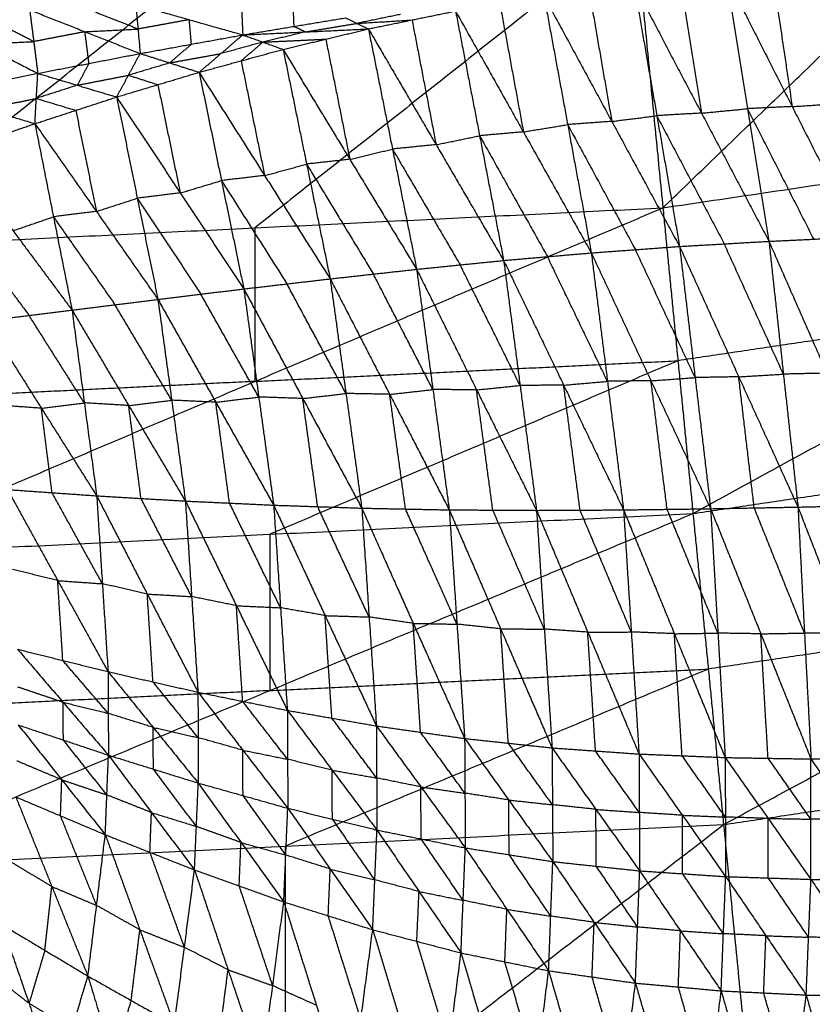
# Model space of a CAD drawing. Header units: millimetres. Extents: x -106 to 110, y -96 to 120.
# Tile 453 of 656: x 4 to 12, y -83 to -73. Entities that reach past the tile are written whole.
import ezdxf

# ---------------------------------------------------------------- set-up
doc = ezdxf.new("R2010")
doc.units = ezdxf.units.MM
doc.header["$MEASUREMENT"] = 0
doc.layers.add('Default', color=7, linetype='Continuous', true_color=0x000000)

msp = doc.modelspace()

# ---------------------------------------------------------------- linework, layer by layer
at = {"layer": 'Default'}
for points in [[(10.333, -74.485, 6.953), (13.974, -70.973, 6.271), (17.616, -67.46, 5.589)], [(1.819, -74.903, 6.953), (5.787, -71.765, 6.271), (9.756, -68.626, 5.589)], [(9.756, -68.626, 5.589), (10.044, -71.556, 6.271), (10.333, -74.485, 6.953)], [(10.044, -71.556, 6.271), (8.06, -73.125, 6.612), (6.076, -74.694, 6.953)], [(10.992, -72.069, 3.404), (11.215, -73.451, 2.829), (11.439, -74.834, 2.253)], [(10.992, -72.069, 3.404), (11.682, -73.429, 2.828), (12.372, -74.79, 2.251)], [(11.475, -72.036, 3.41), (11.579, -72.733, 3.119), (11.682, -73.429, 2.828)], [(10.032, -72.159, 3.402), (10.27, -73.524, 2.836), (10.507, -74.888, 2.271)], [(10.032, -72.159, 3.402), (10.736, -73.497, 2.828), (11.439, -74.834, 2.253)], [(10.512, -72.114, 3.403), (10.624, -72.805, 3.115), (10.736, -73.497, 2.828)], [(5.934, -72.303, 2.689), (5.942, -72.492, 2.865), (5.95, -72.681, 3.042)], [(9.093, -72.279, 3.411), (9.34, -73.617, 2.859), (9.586, -74.955, 2.307)], [(9.093, -72.279, 3.411), (9.8, -73.583, 2.841), (10.507, -74.888, 2.271)], [(9.563, -72.219, 3.406), (9.681, -72.901, 3.124), (9.8, -73.583, 2.841)], [(4.857, -72.62, 2.722), (4.569, -72.506, 2.553), (4.281, -72.392, 2.385)], [(4.834, -72.364, 2.49), (4.857, -72.62, 2.722), (4.88, -72.875, 2.955)], [(4.834, -72.364, 2.49), (5.392, -72.522, 2.766), (5.95, -72.681, 3.042)], [(6.486, -72.592, 3.083), (6.482, -72.497, 2.995), (6.478, -72.403, 2.907)], [(8.632, -72.355, 3.422), (8.755, -73.024, 3.146), (8.878, -73.693, 2.87)], [(2.619, -72.47, 2.068), (3.216, -72.776, 2.467), (3.812, -73.082, 2.865)], [(3.77, -72.751, 2.573), (3.472, -72.598, 2.373), (3.173, -72.445, 2.174)], [(3.727, -72.42, 2.28), (3.77, -72.751, 2.573), (3.812, -73.082, 2.865)], [(3.727, -72.42, 2.28), (4.304, -72.648, 2.617), (4.88, -72.875, 2.955)], [(5.95, -72.681, 3.042), (6.486, -72.592, 3.083), (7.022, -72.503, 3.124)], [(7.022, -72.503, 3.124), (7.141, -72.561, 3.296), (7.261, -72.618, 3.467)], [(7.596, -72.467, 3.279), (7.369, -72.514, 3.287), (7.141, -72.561, 3.296)], [(7.261, -72.618, 3.467), (7.716, -72.525, 3.45), (8.17, -72.432, 3.433)], [(8.17, -72.432, 3.433), (8.421, -73.733, 2.899), (8.672, -75.034, 2.364)], [(8.17, -72.432, 3.433), (8.878, -73.693, 2.87), (9.586, -74.955, 2.307)], [(4.304, -72.648, 2.617), (4.581, -72.634, 2.67), (4.857, -72.62, 2.722)], [(5.392, -72.522, 2.766), (5.125, -72.571, 2.744), (4.857, -72.62, 2.722)], [(5.415, -72.778, 2.998), (5.404, -72.65, 2.882), (5.392, -72.522, 2.766)], [(5.95, -72.681, 3.042), (6.606, -72.65, 3.255), (7.261, -72.618, 3.467)], [(6.371, -72.832, 3.513), (6.816, -72.725, 3.49), (7.261, -72.618, 3.467)], [(6.486, -72.592, 3.083), (6.546, -72.621, 3.169), (6.606, -72.65, 3.255)], [(6.606, -72.65, 3.255), (6.874, -72.605, 3.275), (7.141, -72.561, 3.296)], [(7.141, -72.561, 3.296), (7.429, -72.543, 3.373), (7.716, -72.525, 3.45)], [(7.261, -72.618, 3.467), (7.512, -73.872, 2.955), (7.764, -75.126, 2.443)], [(7.261, -72.618, 3.467), (7.967, -73.826, 2.916), (8.672, -75.034, 2.364)], [(7.716, -72.525, 3.45), (7.841, -73.176, 3.183), (7.967, -73.826, 2.916)], [(4.304, -72.648, 2.617), (4.037, -72.699, 2.595), (3.77, -72.751, 2.573)], [(4.346, -72.979, 2.91), (4.325, -72.813, 2.764), (4.304, -72.648, 2.617)], [(4.88, -72.875, 2.955), (5.415, -72.778, 2.998), (5.95, -72.681, 3.042)], [(5.495, -73.071, 3.569), (5.723, -72.876, 3.305), (5.95, -72.681, 3.042)], [(5.95, -72.681, 3.042), (6.161, -72.756, 3.278), (6.371, -72.832, 3.513)], [(6.606, -72.65, 3.255), (6.383, -72.703, 3.266), (6.161, -72.756, 3.278)], [(6.161, -72.756, 3.278), (6.488, -72.741, 3.384), (6.816, -72.725, 3.49)], [(6.816, -72.725, 3.49), (6.942, -73.352, 3.234), (7.067, -73.979, 2.978)], [(3.216, -72.776, 2.467), (3.493, -72.763, 2.52), (3.77, -72.751, 2.573)], [(5.415, -72.778, 2.998), (5.302, -72.876, 3.13), (5.188, -72.973, 3.262)], [(6.161, -72.756, 3.278), (5.942, -72.816, 3.292), (5.723, -72.876, 3.305)], [(5.933, -72.951, 3.541), (6.047, -72.854, 3.409), (6.161, -72.756, 3.278)], [(3.812, -73.082, 2.865), (4.346, -72.979, 2.91), (4.88, -72.875, 2.955)], [(4.635, -73.329, 3.634), (4.758, -73.102, 3.294), (4.88, -72.875, 2.955)], [(4.88, -72.875, 2.955), (5.188, -72.973, 3.262), (5.495, -73.071, 3.569)], [(5.188, -72.973, 3.262), (5.455, -72.924, 3.284), (5.723, -72.876, 3.305)], [(5.495, -73.071, 3.569), (5.933, -72.951, 3.541), (6.371, -72.832, 3.513)], [(6.371, -72.832, 3.513), (6.616, -74.029, 3.027), (6.862, -75.226, 2.542)], [(6.371, -72.832, 3.513), (7.067, -73.979, 2.978), (7.764, -75.126, 2.443)], [(4.346, -72.979, 2.91), (4.285, -73.092, 3.08), (4.224, -73.206, 3.25)], [(5.188, -72.973, 3.262), (4.973, -73.038, 3.278), (4.758, -73.102, 3.294)], [(5.933, -72.951, 3.541), (6.056, -73.55, 3.298), (6.178, -74.148, 3.055)], [(2.748, -73.295, 2.779), (3.28, -73.188, 2.822), (3.812, -73.082, 2.865)], [(3.782, -73.607, 3.707), (3.797, -73.344, 3.286), (3.812, -73.082, 2.865)], [(3.812, -73.082, 2.865), (4.224, -73.206, 3.25), (4.635, -73.329, 3.634)], [(4.224, -73.206, 3.25), (4.491, -73.154, 3.272), (4.758, -73.102, 3.294)], [(4.635, -73.329, 3.634), (5.065, -73.2, 3.601), (5.495, -73.071, 3.569)], [(4.758, -73.102, 3.294), (4.911, -73.151, 3.448), (5.065, -73.2, 3.601)], [(5.495, -73.071, 3.569), (5.728, -74.201, 3.113), (5.961, -75.331, 2.658)], [(5.495, -73.071, 3.569), (6.178, -74.148, 3.055), (6.862, -75.226, 2.542)], [(4.224, -73.206, 3.25), (4.01, -73.275, 3.268), (3.797, -73.344, 3.286)], [(5.065, -73.2, 3.601), (5.181, -73.765, 3.373), (5.298, -74.33, 3.146)], [(10.333, -74.485, 6.953), (14.549, -73.859, 6.953), (18.764, -73.234, 6.953)], [(10.647, -77.674, 7.944), (14.706, -75.454, 7.449), (18.764, -73.234, 6.953)], [(2.748, -73.295, 2.779), (3.265, -73.451, 3.243), (3.782, -73.607, 3.707)], [(3.782, -73.607, 3.707), (4.208, -73.468, 3.67), (4.635, -73.329, 3.634)], [(4.635, -73.329, 3.634), (4.85, -74.385, 3.211), (5.065, -75.44, 2.788)], [(4.635, -73.329, 3.634), (5.298, -74.33, 3.146), (5.961, -75.331, 2.658)], [(3.265, -73.451, 3.243), (3.531, -73.398, 3.265), (3.797, -73.344, 3.286)], [(3.797, -73.344, 3.286), (4.003, -73.406, 3.478), (4.208, -73.468, 3.67)], [(11.682, -73.429, 2.828), (11.449, -73.44, 2.828), (11.215, -73.451, 2.829)], [(11.682, -73.429, 2.828), (11.924, -73.413, 2.831), (12.165, -73.396, 2.834)], [(4.208, -73.468, 3.67), (4.316, -73.996, 3.459), (4.424, -74.523, 3.248)], [(9.8, -73.583, 2.841), (10.035, -73.554, 2.839), (10.27, -73.524, 2.836)], [(10.736, -73.497, 2.828), (10.503, -73.51, 2.832), (10.27, -73.524, 2.836)], [(10.27, -73.524, 2.836), (10.621, -74.192, 2.549), (10.973, -74.861, 2.262)], [(10.736, -73.497, 2.828), (10.975, -73.474, 2.828), (11.215, -73.451, 2.829)], [(11.215, -73.451, 2.829), (11.56, -74.132, 2.541), (11.906, -74.812, 2.252)], [(2.938, -73.896, 3.788), (3.36, -73.752, 3.748), (3.782, -73.607, 3.707)], [(3.782, -73.607, 3.707), (3.975, -74.579, 3.318), (4.169, -75.551, 2.929)], [(3.782, -73.607, 3.707), (4.424, -74.523, 3.248), (5.065, -75.44, 2.788)], [(8.878, -73.693, 2.87), (9.109, -73.655, 2.865), (9.34, -73.617, 2.859)], [(9.8, -73.583, 2.841), (9.57, -73.6, 2.85), (9.34, -73.617, 2.859)], [(9.34, -73.617, 2.859), (9.693, -74.269, 2.574), (10.046, -74.921, 2.289)], [(7.967, -73.826, 2.916), (8.194, -73.78, 2.907), (8.421, -73.733, 2.899)], [(8.878, -73.693, 2.87), (8.65, -73.713, 2.884), (8.421, -73.733, 2.899)], [(8.421, -73.733, 2.899), (8.775, -74.364, 2.617), (9.129, -74.994, 2.336)], [(7.967, -73.826, 2.916), (7.739, -73.849, 2.936), (7.512, -73.872, 2.955)], [(2.938, -73.896, 3.788), (3.554, -74.724, 3.359), (4.169, -75.551, 2.929)], [(7.067, -73.979, 2.978), (7.29, -73.926, 2.967), (7.512, -73.872, 2.955)], [(7.512, -73.872, 2.955), (7.865, -74.476, 2.679), (8.218, -75.08, 2.404)], [(6.178, -74.148, 3.055), (6.397, -74.089, 3.041), (6.616, -74.029, 3.027)], [(7.067, -73.979, 2.978), (6.842, -74.004, 3.003), (6.616, -74.029, 3.027)], [(6.616, -74.029, 3.027), (6.965, -74.602, 2.76), (7.313, -75.176, 2.492)], [(6.178, -74.148, 3.055), (5.953, -74.174, 3.084), (5.728, -74.201, 3.113)], [(5.298, -74.33, 3.146), (5.513, -74.265, 3.129), (5.728, -74.201, 3.113)], [(5.728, -74.201, 3.113), (6.07, -74.739, 2.856), (6.411, -75.278, 2.6)], [(5.298, -74.33, 3.146), (5.074, -74.357, 3.178), (4.85, -74.385, 3.211)], [(4.424, -74.523, 3.248), (4.637, -74.454, 3.229), (4.85, -74.385, 3.211)], [(4.85, -74.385, 3.211), (5.182, -74.885, 2.967), (5.513, -75.385, 2.723)], [(1.819, -78.108, 7.944), (6.076, -76.296, 7.449), (10.333, -74.485, 6.953)], [(1.819, -74.903, 6.953), (6.076, -74.694, 6.953), (10.333, -74.485, 6.953)], [(4.424, -74.523, 3.248), (4.199, -74.551, 3.283), (3.975, -74.579, 3.318)], [(10.333, -74.485, 6.953), (10.49, -76.08, 7.449), (10.647, -77.674, 7.944)], [(3.554, -74.724, 3.359), (3.764, -74.651, 3.338), (3.975, -74.579, 3.318)], [(3.975, -74.579, 3.318), (4.296, -75.037, 3.088), (4.617, -75.496, 2.858)], [(3.106, -74.78, 3.433), (3.413, -75.193, 3.218), (3.721, -75.607, 3.003)], [(6.076, -74.694, 6.953), (6.076, -75.495, 7.201), (6.076, -76.296, 7.449)], [(10.507, -74.888, 2.271), (10.973, -74.861, 2.262), (11.439, -74.834, 2.253)], [(11.59, -76.22, 2.166), (11.282, -75.541, 2.214), (10.973, -74.861, 2.262)], [(11.439, -74.834, 2.253), (11.906, -74.812, 2.252), (12.372, -74.79, 2.251)], [(11.439, -74.834, 2.253), (11.59, -76.22, 2.166), (11.742, -77.607, 2.079)], [(11.439, -74.834, 2.253), (12.044, -76.21, 2.166), (12.648, -77.586, 2.078)], [(8.672, -75.034, 2.364), (9.129, -74.994, 2.336), (9.586, -74.955, 2.307)], [(9.586, -74.955, 2.307), (10.046, -74.921, 2.289), (10.507, -74.888, 2.271)], [(9.586, -74.955, 2.307), (9.755, -76.295, 2.22), (9.923, -77.636, 2.132)], [(9.586, -74.955, 2.307), (10.209, -76.289, 2.202), (10.831, -77.624, 2.096)], [(10.669, -76.256, 2.184), (10.358, -75.589, 2.236), (10.046, -74.921, 2.289)], [(10.507, -74.888, 2.271), (10.669, -76.256, 2.184), (10.831, -77.624, 2.096)], [(10.507, -74.888, 2.271), (11.124, -76.248, 2.175), (11.742, -77.607, 2.079)], [(7.764, -75.126, 2.443), (8.218, -75.08, 2.404), (8.672, -75.034, 2.364)], [(8.843, -76.338, 2.278), (8.531, -75.709, 2.341), (8.218, -75.08, 2.404)], [(8.672, -75.034, 2.364), (8.843, -76.338, 2.278), (9.015, -77.641, 2.192)], [(8.672, -75.034, 2.364), (9.298, -76.335, 2.248), (9.923, -77.636, 2.132)], [(9.755, -76.295, 2.22), (9.442, -75.645, 2.278), (9.129, -74.994, 2.336)], [(6.862, -75.226, 2.542), (7.313, -75.176, 2.492), (7.764, -75.126, 2.443)], [(7.934, -76.381, 2.359), (7.623, -75.778, 2.425), (7.313, -75.176, 2.492)], [(7.764, -75.126, 2.443), (7.934, -76.381, 2.359), (8.104, -77.636, 2.274)], [(7.764, -75.126, 2.443), (8.389, -76.384, 2.317), (9.015, -77.641, 2.192)], [(5.961, -75.331, 2.658), (6.411, -75.278, 2.6), (6.862, -75.226, 2.542)], [(7.027, -76.422, 2.46), (6.719, -75.85, 2.53), (6.411, -75.278, 2.6)], [(6.862, -75.226, 2.542), (7.027, -76.422, 2.46), (7.192, -77.618, 2.378)], [(6.862, -75.226, 2.542), (7.483, -76.431, 2.408), (8.104, -77.636, 2.274)], [(5.065, -75.44, 2.788), (5.513, -75.385, 2.723), (5.961, -75.331, 2.658)], [(6.117, -76.459, 2.58), (5.815, -75.922, 2.651), (5.513, -75.385, 2.723)], [(5.961, -75.331, 2.658), (6.117, -76.459, 2.58), (6.273, -77.587, 2.502)], [(5.961, -75.331, 2.658), (6.576, -76.474, 2.518), (7.192, -77.618, 2.378)], [(4.169, -75.551, 2.929), (4.617, -75.496, 2.858), (5.065, -75.44, 2.788)], [(5.209, -76.492, 2.714), (4.913, -75.994, 2.786), (4.617, -75.496, 2.858)], [(5.065, -75.44, 2.788), (5.209, -76.492, 2.714), (5.352, -77.544, 2.64)], [(5.065, -75.44, 2.788), (5.669, -76.513, 2.645), (6.273, -77.587, 2.502)], [(14.706, -75.454, 7.449), (12.598, -75.767, 7.449), (10.49, -76.08, 7.449)], [(3.273, -75.663, 3.078), (3.721, -75.607, 3.003), (4.169, -75.551, 2.929)], [(4.169, -75.551, 2.929), (4.298, -76.52, 2.859), (4.426, -77.489, 2.79)], [(4.169, -75.551, 2.929), (4.76, -76.548, 2.785), (5.352, -77.544, 2.64)], [(3.273, -75.663, 3.078), (3.85, -76.576, 2.934), (4.426, -77.489, 2.79)], [(4.298, -76.52, 2.859), (4.009, -76.064, 2.931), (3.721, -75.607, 3.003)], [(6.076, -76.296, 7.449), (8.283, -76.188, 7.449), (10.49, -76.08, 7.449)], [(10.49, -76.08, 7.449), (8.361, -76.985, 7.697), (6.233, -77.891, 7.944)], [(12.044, -76.21, 2.166), (11.817, -76.215, 2.166), (11.59, -76.22, 2.166)], [(6.076, -76.296, 7.449), (3.948, -76.401, 7.449), (1.819, -76.506, 7.449)], [(9.298, -76.335, 2.248), (9.526, -76.315, 2.234), (9.755, -76.295, 2.22)], [(10.209, -76.289, 2.202), (9.982, -76.292, 2.211), (9.755, -76.295, 2.22)], [(10.209, -76.289, 2.202), (10.439, -76.273, 2.193), (10.669, -76.256, 2.184)], [(10.377, -77.63, 2.114), (10.293, -76.96, 2.158), (10.209, -76.289, 2.202)], [(11.124, -76.248, 2.175), (10.897, -76.252, 2.179), (10.669, -76.256, 2.184)], [(11.124, -76.248, 2.175), (11.357, -76.234, 2.171), (11.59, -76.22, 2.166)], [(11.286, -77.615, 2.087), (11.205, -76.932, 2.131), (11.124, -76.248, 2.175)], [(6.576, -76.474, 2.518), (6.802, -76.448, 2.489), (7.027, -76.422, 2.46)], [(7.483, -76.431, 2.408), (7.255, -76.426, 2.434), (7.027, -76.422, 2.46)], [(7.483, -76.431, 2.408), (7.709, -76.406, 2.383), (7.934, -76.381, 2.359)], [(8.389, -76.384, 2.317), (8.162, -76.382, 2.338), (7.934, -76.381, 2.359)], [(8.389, -76.384, 2.317), (8.616, -76.361, 2.298), (8.843, -76.338, 2.278)], [(8.559, -77.638, 2.233), (8.474, -77.011, 2.275), (8.389, -76.384, 2.317)], [(9.298, -76.335, 2.248), (9.07, -76.337, 2.263), (8.843, -76.338, 2.278)], [(9.469, -77.639, 2.162), (9.383, -76.987, 2.205), (9.298, -76.335, 2.248)], [(10.647, -77.674, 7.944), (15.018, -77.026, 7.944), (19.39, -76.378, 7.944)], [(10.966, -80.919, 9.117), (15.178, -78.648, 8.53), (19.39, -76.378, 7.944)], [(3.85, -76.576, 2.934), (4.074, -76.548, 2.897), (4.298, -76.52, 2.859)], [(4.76, -76.548, 2.785), (4.529, -76.534, 2.822), (4.298, -76.52, 2.859)], [(4.76, -76.548, 2.785), (4.985, -76.52, 2.749), (5.209, -76.492, 2.714)], [(5.669, -76.513, 2.645), (5.439, -76.503, 2.679), (5.209, -76.492, 2.714)], [(5.669, -76.513, 2.645), (5.893, -76.486, 2.612), (6.117, -76.459, 2.58)], [(5.812, -77.565, 2.571), (5.741, -77.039, 2.608), (5.669, -76.513, 2.645)], [(6.576, -76.474, 2.518), (6.347, -76.467, 2.549), (6.117, -76.459, 2.58)], [(6.732, -77.602, 2.44), (6.654, -77.038, 2.479), (6.576, -76.474, 2.518)], [(7.648, -77.627, 2.326), (7.566, -77.029, 2.367), (7.483, -76.431, 2.408)], [(3.85, -76.576, 2.934), (3.617, -76.56, 2.973), (3.384, -76.543, 3.012)], [(3.961, -77.457, 2.868), (3.905, -77.016, 2.901), (3.85, -76.576, 2.934)], [(4.889, -77.517, 2.715), (4.825, -77.032, 2.75), (4.76, -76.548, 2.785)], [(3.496, -77.424, 2.946), (3.961, -77.457, 2.868), (4.426, -77.489, 2.79)], [(3.496, -77.424, 2.946), (4.02, -78.374, 3.085), (4.545, -79.324, 3.224)], [(4.486, -78.407, 3.007), (4.223, -77.932, 2.938), (3.961, -77.457, 2.868)], [(4.426, -77.489, 2.79), (4.486, -78.407, 3.007), (4.545, -79.324, 3.224)], [(4.426, -77.489, 2.79), (4.889, -77.517, 2.715), (5.352, -77.544, 2.64)], [(4.426, -77.489, 2.79), (4.954, -78.514, 2.953), (5.483, -79.538, 3.116)], [(5.417, -78.541, 2.878), (5.153, -78.029, 2.797), (4.889, -77.517, 2.715)], [(5.352, -77.544, 2.64), (5.417, -78.541, 2.878), (5.483, -79.538, 3.116)], [(5.352, -77.544, 2.64), (5.812, -77.565, 2.571), (6.273, -77.587, 2.502)], [(5.352, -77.544, 2.64), (5.884, -78.636, 2.829), (6.416, -79.728, 3.017)], [(6.344, -78.657, 2.76), (6.078, -78.111, 2.665), (5.812, -77.565, 2.571)], [(6.273, -77.587, 2.502), (6.344, -78.657, 2.76), (6.416, -79.728, 3.017)], [(6.273, -77.587, 2.502), (6.732, -77.602, 2.44), (7.192, -77.618, 2.378)], [(6.273, -77.587, 2.502), (6.809, -78.739, 2.716), (7.345, -79.89, 2.93)], [(7.268, -78.754, 2.654), (7, -78.178, 2.547), (6.732, -77.602, 2.44)], [(7.192, -77.618, 2.378), (7.268, -78.754, 2.654), (7.345, -79.89, 2.93)], [(7.192, -77.618, 2.378), (7.648, -77.627, 2.326), (8.104, -77.636, 2.274)], [(7.192, -77.618, 2.378), (7.728, -78.82, 2.618), (8.265, -80.021, 2.858)], [(8.185, -78.829, 2.566), (7.916, -78.228, 2.446), (7.648, -77.627, 2.326)], [(8.104, -77.636, 2.274), (8.185, -78.829, 2.566), (8.265, -80.021, 2.858)], [(8.104, -77.636, 2.274), (8.559, -77.638, 2.233), (9.015, -77.641, 2.192)], [(8.104, -77.636, 2.274), (8.641, -78.877, 2.538), (9.177, -80.119, 2.802)], [(9.096, -78.88, 2.497), (8.828, -78.259, 2.365), (8.559, -77.638, 2.233)], [(9.015, -77.641, 2.192), (9.469, -77.639, 2.162), (9.923, -77.636, 2.132)], [(9.015, -77.641, 2.192), (9.096, -78.88, 2.497), (9.177, -80.119, 2.802)], [(9.015, -77.641, 2.192), (9.549, -78.912, 2.478), (10.084, -80.183, 2.765)], [(10.003, -78.91, 2.449), (9.736, -78.274, 2.305), (9.469, -77.639, 2.162)], [(9.923, -77.636, 2.132), (10.377, -77.63, 2.114), (10.831, -77.624, 2.096)], [(9.923, -77.636, 2.132), (10.003, -78.91, 2.449), (10.084, -80.183, 2.765)], [(9.923, -77.636, 2.132), (10.453, -78.928, 2.439), (10.983, -80.22, 2.745)], [(10.907, -78.922, 2.421), (10.642, -78.276, 2.267), (10.377, -77.63, 2.114)], [(10.831, -77.624, 2.096), (11.286, -77.615, 2.087), (11.742, -77.607, 2.079)], [(10.831, -77.624, 2.096), (10.907, -78.922, 2.421), (10.983, -80.22, 2.745)], [(10.831, -77.624, 2.096), (11.355, -78.929, 2.418), (11.878, -80.235, 2.741)], [(11.81, -78.921, 2.41), (11.548, -78.268, 2.249), (11.286, -77.615, 2.087)], [(11.742, -77.607, 2.079), (12.195, -77.597, 2.078), (12.648, -77.586, 2.078)], [(11.742, -77.607, 2.079), (11.81, -78.921, 2.41), (11.878, -80.235, 2.741)], [(11.742, -77.607, 2.079), (12.253, -78.92, 2.414), (12.765, -80.234, 2.749)], [(1.819, -81.368, 9.117), (6.233, -79.521, 8.53), (10.647, -77.674, 7.944)], [(1.819, -78.108, 7.944), (6.233, -77.891, 7.944), (10.647, -77.674, 7.944)], [(10.647, -77.674, 7.944), (10.807, -79.297, 8.53), (10.966, -80.919, 9.117)], [(6.233, -77.891, 7.944), (6.233, -78.706, 8.237), (6.233, -79.521, 8.53)], [(4.02, -78.374, 3.085), (3.785, -78.316, 3.114), (3.549, -78.257, 3.142)], [(4.073, -79.207, 3.281), (4.047, -78.79, 3.183), (4.02, -78.374, 3.085)], [(4.02, -78.374, 3.085), (4.253, -78.39, 3.046), (4.486, -78.407, 3.007)], [(4.954, -78.514, 2.953), (4.72, -78.46, 2.98), (4.486, -78.407, 3.007)], [(5.014, -79.431, 3.17), (4.984, -78.972, 3.062), (4.954, -78.514, 2.953)], [(4.954, -78.514, 2.953), (5.186, -78.527, 2.916), (5.417, -78.541, 2.878)], [(5.884, -78.636, 2.829), (5.651, -78.588, 2.854), (5.417, -78.541, 2.878)], [(5.949, -79.633, 3.067), (5.917, -79.134, 2.948), (5.884, -78.636, 2.829)], [(5.884, -78.636, 2.829), (6.114, -78.647, 2.794), (6.344, -78.657, 2.76)], [(6.809, -78.739, 2.716), (6.576, -78.698, 2.738), (6.344, -78.657, 2.76)], [(15.178, -78.648, 8.53), (12.992, -78.973, 8.53), (10.807, -79.297, 8.53)], [(6.88, -79.809, 2.974), (6.845, -79.274, 2.845), (6.809, -78.739, 2.716)], [(6.809, -78.739, 2.716), (7.039, -78.746, 2.685), (7.268, -78.754, 2.654)], [(7.728, -78.82, 2.618), (7.498, -78.787, 2.636), (7.268, -78.754, 2.654)], [(7.805, -79.956, 2.894), (7.767, -79.388, 2.756), (7.728, -78.82, 2.618)], [(7.728, -78.82, 2.618), (7.956, -78.824, 2.592), (8.185, -78.829, 2.566)], [(8.641, -78.877, 2.538), (8.413, -78.853, 2.552), (8.185, -78.829, 2.566)], [(8.721, -80.07, 2.83), (8.681, -79.474, 2.684), (8.641, -78.877, 2.538)], [(8.641, -78.877, 2.538), (8.868, -78.879, 2.518), (9.096, -78.88, 2.497)], [(9.549, -78.912, 2.478), (9.322, -78.896, 2.488), (9.096, -78.88, 2.497)], [(9.549, -78.912, 2.478), (9.776, -78.911, 2.463), (10.003, -78.91, 2.449)], [(9.63, -80.151, 2.784), (9.59, -79.532, 2.631), (9.549, -78.912, 2.478)], [(10.453, -78.928, 2.439), (10.228, -78.919, 2.444), (10.003, -78.91, 2.449)], [(10.453, -78.928, 2.439), (10.68, -78.925, 2.43), (10.907, -78.922, 2.421)], [(10.533, -80.201, 2.755), (10.493, -79.565, 2.597), (10.453, -78.928, 2.439)], [(11.355, -78.929, 2.418), (11.131, -78.926, 2.419), (10.907, -78.922, 2.421)], [(11.355, -78.929, 2.418), (11.582, -78.925, 2.414), (11.81, -78.921, 2.41)], [(11.43, -80.227, 2.743), (11.392, -79.578, 2.581), (11.355, -78.929, 2.418)], [(12.253, -78.92, 2.414), (12.032, -78.921, 2.412), (11.81, -78.921, 2.41)], [(3.601, -79.09, 3.337), (4.073, -79.207, 3.281), (4.545, -79.324, 3.224)], [(3.601, -79.09, 3.337), (4.075, -79.643, 3.471), (4.549, -80.195, 3.604)], [(4.547, -79.759, 3.414), (4.31, -79.483, 3.347), (4.073, -79.207, 3.281)], [(6.233, -79.521, 8.53), (8.52, -79.409, 8.53), (10.807, -79.297, 8.53)], [(10.807, -79.297, 8.53), (8.6, -80.22, 8.824), (6.393, -81.144, 9.117)], [(4.545, -79.324, 3.224), (4.547, -79.759, 3.414), (4.549, -80.195, 3.604)], [(4.545, -79.324, 3.224), (5.014, -79.431, 3.17), (5.483, -79.538, 3.116)], [(4.545, -79.324, 3.224), (5.015, -79.905, 3.378), (5.486, -80.486, 3.532)], [(4.075, -79.643, 3.471), (3.84, -79.564, 3.49), (3.605, -79.485, 3.509)], [(5.484, -80.012, 3.324), (5.249, -79.721, 3.247), (5.014, -79.431, 3.17)], [(6.233, -79.521, 8.53), (4.026, -79.63, 8.53), (1.819, -79.738, 8.53)], [(5.483, -79.538, 3.116), (5.484, -80.012, 3.324), (5.486, -80.486, 3.532)], [(5.483, -79.538, 3.116), (5.949, -79.633, 3.067), (6.416, -79.728, 3.017)], [(5.483, -79.538, 3.116), (5.951, -80.143, 3.292), (6.42, -80.749, 3.467)], [(10.966, -80.919, 9.117), (15.496, -80.247, 9.117), (20.026, -79.575, 9.117)], [(11.616, -87.509, 12.017), (15.821, -83.542, 10.567), (20.026, -79.575, 9.117)], [(4.079, -80.037, 3.642), (4.077, -79.84, 3.556), (4.075, -79.643, 3.471)], [(4.075, -79.643, 3.471), (4.311, -79.701, 3.442), (4.547, -79.759, 3.414)], [(6.418, -80.238, 3.242), (6.184, -79.936, 3.154), (5.949, -79.633, 3.067)], [(5.015, -79.905, 3.378), (4.781, -79.832, 3.396), (4.547, -79.759, 3.414)], [(6.416, -79.728, 3.017), (6.418, -80.238, 3.242), (6.42, -80.749, 3.467)], [(6.416, -79.728, 3.017), (6.88, -79.809, 2.974), (7.345, -79.89, 2.93)], [(6.416, -79.728, 3.017), (6.883, -80.352, 3.214), (7.35, -80.976, 3.41)], [(7.347, -80.433, 3.17), (7.114, -80.121, 3.072), (6.88, -79.809, 2.974)], [(3.608, -79.88, 3.68), (4.062, -80.452, 3.887), (4.516, -81.025, 4.095)], [(3.608, -79.88, 3.68), (4.079, -80.037, 3.642), (4.549, -80.195, 3.604)], [(5.018, -80.341, 3.568), (5.017, -80.123, 3.473), (5.015, -79.905, 3.378)], [(5.015, -79.905, 3.378), (5.25, -79.959, 3.351), (5.484, -80.012, 3.324)], [(7.345, -79.89, 2.93), (7.347, -80.433, 3.17), (7.35, -80.976, 3.41)], [(7.345, -79.89, 2.93), (7.805, -79.956, 2.894), (8.265, -80.021, 2.858)], [(7.345, -79.89, 2.93), (7.808, -80.526, 3.147), (8.272, -81.162, 3.365)], [(5.951, -80.143, 3.292), (5.718, -80.078, 3.308), (5.484, -80.012, 3.324)], [(8.268, -80.592, 3.111), (8.037, -80.274, 3.002), (7.805, -79.956, 2.894)], [(4.533, -80.61, 3.849), (4.306, -80.324, 3.746), (4.079, -80.037, 3.642)], [(8.265, -80.021, 2.858), (8.268, -80.592, 3.111), (8.272, -81.162, 3.365)], [(8.265, -80.021, 2.858), (8.721, -80.07, 2.83), (9.177, -80.119, 2.802)], [(8.265, -80.021, 2.858), (8.725, -80.663, 3.094), (9.185, -81.305, 3.331)], [(9.181, -80.712, 3.067), (8.951, -80.391, 2.948), (8.721, -80.07, 2.83)], [(9.177, -80.119, 2.802), (9.181, -80.712, 3.067), (9.185, -81.305, 3.331)], [(9.177, -80.119, 2.802), (9.63, -80.151, 2.784), (10.084, -80.183, 2.765)], [(9.177, -80.119, 2.802), (9.634, -80.761, 3.056), (10.091, -81.402, 3.31)], [(4.516, -81.025, 4.095), (4.533, -80.61, 3.849), (4.549, -80.195, 3.604)], [(4.549, -80.195, 3.604), (4.998, -80.794, 3.837), (5.447, -81.392, 4.07)], [(4.549, -80.195, 3.604), (5.018, -80.341, 3.568), (5.486, -80.486, 3.532)], [(5.953, -80.617, 3.499), (5.952, -80.38, 3.395), (5.951, -80.143, 3.292)], [(5.951, -80.143, 3.292), (6.185, -80.191, 3.267), (6.418, -80.238, 3.242)], [(10.087, -80.793, 3.038), (9.859, -80.472, 2.911), (9.63, -80.151, 2.784)], [(10.084, -80.183, 2.765), (10.087, -80.793, 3.038), (10.091, -81.402, 3.31)], [(10.084, -80.183, 2.765), (10.533, -80.201, 2.755), (10.983, -80.22, 2.745)], [(10.084, -80.183, 2.765), (10.536, -80.822, 3.033), (10.988, -81.462, 3.302)], [(10.985, -80.841, 3.023), (10.759, -80.521, 2.889), (10.533, -80.201, 2.755)], [(10.983, -80.22, 2.745), (10.985, -80.841, 3.023), (10.988, -81.462, 3.302)], [(10.983, -80.22, 2.745), (11.43, -80.855, 3.025), (11.878, -81.491, 3.305)], [(10.983, -80.22, 2.745), (11.43, -80.227, 2.743), (11.878, -80.235, 2.741)], [(4.062, -80.452, 3.887), (3.829, -80.354, 3.894), (3.595, -80.256, 3.901)], [(6.883, -80.352, 3.214), (6.651, -80.295, 3.228), (6.418, -80.238, 3.242)], [(11.878, -80.863, 3.023), (11.654, -80.545, 2.883), (11.43, -80.227, 2.743)], [(11.878, -80.235, 2.741), (12.322, -80.234, 2.745), (12.765, -80.234, 2.749)], [(11.878, -81.491, 3.305), (11.878, -80.863, 3.023), (11.878, -80.235, 2.741)], [(11.878, -80.235, 2.741), (12.318, -80.867, 3.03), (12.759, -81.499, 3.318)], [(5.467, -80.939, 3.801), (5.242, -80.64, 3.684), (5.018, -80.341, 3.568)], [(6.885, -80.862, 3.438), (6.884, -80.607, 3.326), (6.883, -80.352, 3.214)], [(6.883, -80.352, 3.214), (7.115, -80.392, 3.192), (7.347, -80.433, 3.17)], [(4.049, -80.828, 4.109), (4.056, -80.64, 3.998), (4.062, -80.452, 3.887)], [(4.062, -80.452, 3.887), (4.297, -80.531, 3.868), (4.533, -80.61, 3.849)], [(5.447, -81.392, 4.07), (5.467, -80.939, 3.801), (5.486, -80.486, 3.532)], [(5.486, -80.486, 3.532), (5.932, -81.106, 3.791), (6.378, -81.726, 4.049)], [(5.486, -80.486, 3.532), (5.953, -80.617, 3.499), (6.42, -80.749, 3.467)], [(7.808, -80.526, 3.147), (7.578, -80.48, 3.159), (7.347, -80.433, 3.17)], [(7.811, -81.069, 3.387), (7.81, -80.798, 3.267), (7.808, -80.526, 3.147)], [(7.808, -80.526, 3.147), (8.038, -80.559, 3.129), (8.268, -80.592, 3.111)], [(3.583, -80.631, 4.123), (3.959, -81.566, 4.79), (4.335, -82.5, 5.457)], [(3.583, -80.631, 4.123), (4.049, -80.828, 4.109), (4.516, -81.025, 4.095)], [(4.998, -80.794, 3.837), (4.766, -80.702, 3.843), (4.533, -80.61, 3.849)], [(6.399, -81.237, 3.758), (6.176, -80.927, 3.629), (5.953, -80.617, 3.499)], [(8.725, -80.663, 3.094), (8.497, -80.627, 3.103), (8.268, -80.592, 3.111)], [(8.729, -81.234, 3.348), (8.727, -80.948, 3.221), (8.725, -80.663, 3.094)], [(8.725, -80.663, 3.094), (8.953, -80.687, 3.08), (9.181, -80.712, 3.067)], [(9.634, -80.761, 3.056), (9.408, -80.736, 3.061), (9.181, -80.712, 3.067)], [(4.426, -81.763, 4.776), (4.238, -81.295, 4.443), (4.049, -80.828, 4.109)], [(4.982, -81.209, 4.083), (4.99, -81.001, 3.96), (4.998, -80.794, 3.837)], [(4.998, -80.794, 3.837), (5.232, -80.866, 3.819), (5.467, -80.939, 3.801)], [(6.378, -81.726, 4.049), (6.399, -81.237, 3.758), (6.42, -80.749, 3.467)], [(6.42, -80.749, 3.467), (6.863, -81.383, 3.75), (7.306, -82.016, 4.033)], [(6.42, -80.749, 3.467), (6.885, -80.862, 3.438), (7.35, -80.976, 3.41)], [(9.638, -81.354, 3.321), (9.636, -81.057, 3.188), (9.634, -80.761, 3.056)], [(9.634, -80.761, 3.056), (9.861, -80.777, 3.047), (10.087, -80.793, 3.038)], [(10.536, -80.822, 3.033), (10.311, -80.808, 3.035), (10.087, -80.793, 3.038)], [(10.539, -81.432, 3.306), (10.537, -81.127, 3.17), (10.536, -80.822, 3.033)], [(10.536, -80.822, 3.033), (10.76, -80.831, 3.028), (10.985, -80.841, 3.023)], [(1.819, -87.99, 12.017), (6.393, -84.454, 10.567), (10.966, -80.919, 9.117)], [(1.819, -81.368, 9.117), (6.393, -81.144, 9.117), (10.966, -80.919, 9.117)], [(5.932, -81.106, 3.791), (5.699, -81.023, 3.796), (5.467, -80.939, 3.801)], [(7.328, -81.496, 3.721), (7.107, -81.179, 3.58), (6.885, -80.862, 3.438)], [(10.966, -80.919, 9.117), (11.291, -84.214, 10.567), (11.616, -87.509, 12.017)], [(11.43, -80.855, 3.025), (11.208, -80.848, 3.024), (10.985, -80.841, 3.023)], [(11.433, -81.476, 3.303), (11.432, -81.166, 3.164), (11.43, -80.855, 3.025)], [(11.43, -80.855, 3.025), (11.654, -80.859, 3.024), (11.878, -80.863, 3.023)], [(12.318, -80.867, 3.03), (12.098, -80.865, 3.026), (11.878, -80.863, 3.023)], [(4.335, -82.5, 5.457), (4.426, -81.763, 4.776), (4.516, -81.025, 4.095)], [(4.516, -81.025, 4.095), (4.877, -82.017, 4.829), (5.237, -83.008, 5.563)], [(4.516, -81.025, 4.095), (4.982, -81.209, 4.083), (5.447, -81.392, 4.07)], [(7.306, -82.016, 4.033), (7.328, -81.496, 3.721), (7.35, -80.976, 3.41)], [(7.35, -80.976, 3.41), (7.789, -81.617, 3.716), (8.227, -82.258, 4.022)], [(7.35, -80.976, 3.41), (7.811, -81.069, 3.387), (8.272, -81.162, 3.365)], [(5.913, -81.559, 4.06), (5.922, -81.332, 3.925), (5.932, -81.106, 3.791)], [(5.932, -81.106, 3.791), (6.166, -81.172, 3.774), (6.399, -81.237, 3.758)], [(6.393, -81.144, 9.117), (6.393, -82.799, 9.842), (6.393, -84.454, 10.567)], [(8.249, -81.71, 3.693), (8.03, -81.39, 3.54), (7.811, -81.069, 3.387)], [(5.342, -82.2, 4.816), (5.162, -81.705, 4.449), (4.982, -81.209, 4.083)], [(6.863, -81.383, 3.75), (6.631, -81.31, 3.754), (6.399, -81.237, 3.758)], [(8.227, -82.258, 4.022), (8.249, -81.71, 3.693), (8.272, -81.162, 3.365)], [(8.272, -81.162, 3.365), (8.706, -81.803, 3.691), (9.141, -82.444, 4.017)], [(8.272, -81.162, 3.365), (8.729, -81.234, 3.348), (9.185, -81.305, 3.331)], [(9.163, -81.874, 3.674), (8.946, -81.554, 3.511), (8.729, -81.234, 3.348)], [(3.959, -81.566, 4.79), (3.734, -81.431, 4.764), (3.509, -81.296, 4.738)], [(9.141, -82.444, 4.017), (9.163, -81.874, 3.674), (9.185, -81.305, 3.331)], [(9.185, -81.305, 3.331), (9.616, -81.939, 3.674), (10.047, -82.573, 4.016)], [(9.185, -81.305, 3.331), (9.638, -81.354, 3.321), (10.091, -81.402, 3.31)], [(10.069, -81.988, 3.663), (9.854, -81.671, 3.492), (9.638, -81.354, 3.321)], [(5.237, -83.008, 5.563), (5.342, -82.2, 4.816), (5.447, -81.392, 4.07)], [(5.447, -81.392, 4.07), (5.797, -82.434, 4.868), (6.147, -83.475, 5.666)], [(5.447, -81.392, 4.07), (5.913, -81.559, 4.06), (6.378, -81.726, 4.049)], [(6.842, -81.871, 4.041), (6.852, -81.627, 3.895), (6.863, -81.383, 3.75)], [(6.863, -81.383, 3.75), (7.095, -81.439, 3.736), (7.328, -81.496, 3.721)], [(10.047, -82.573, 4.016), (10.069, -81.988, 3.663), (10.091, -81.402, 3.31)], [(10.091, -81.402, 3.31), (10.516, -82.028, 3.666), (10.941, -82.654, 4.022)], [(10.091, -81.402, 3.31), (10.539, -81.432, 3.306), (10.988, -81.462, 3.302)], [(10.964, -82.058, 3.662), (10.752, -81.745, 3.484), (10.539, -81.432, 3.306)], [(6.263, -82.6, 4.857), (6.088, -82.08, 4.459), (5.913, -81.559, 4.06)], [(7.789, -81.617, 3.716), (7.558, -81.557, 3.719), (7.328, -81.496, 3.721)], [(10.941, -82.654, 4.022), (10.964, -82.058, 3.662), (10.988, -81.462, 3.302)], [(10.988, -81.462, 3.302), (11.408, -82.079, 3.668), (11.828, -82.697, 4.034)], [(10.988, -81.462, 3.302), (11.433, -81.476, 3.303), (11.878, -81.491, 3.305)], [(11.853, -82.094, 3.669), (11.643, -81.785, 3.486), (11.433, -81.476, 3.303)], [(11.828, -82.697, 4.034), (11.853, -82.094, 3.669), (11.878, -81.491, 3.305)], [(11.878, -81.491, 3.305), (12.291, -82.102, 3.678), (12.704, -82.713, 4.052)], [(11.878, -81.491, 3.305), (12.318, -81.495, 3.312), (12.759, -81.499, 3.318)], [(3.886, -82.231, 5.405), (3.922, -81.898, 5.098), (3.959, -81.566, 4.79)], [(3.959, -81.566, 4.79), (4.192, -81.664, 4.783), (4.426, -81.763, 4.776)], [(7.766, -82.137, 4.027), (7.778, -81.877, 3.872), (7.789, -81.617, 3.716)], [(7.789, -81.617, 3.716), (8.019, -81.664, 3.705), (8.249, -81.71, 3.693)], [(4.877, -82.017, 4.829), (4.651, -81.89, 4.803), (4.426, -81.763, 4.776)], [(6.147, -83.475, 5.666), (6.263, -82.6, 4.857), (6.378, -81.726, 4.049)], [(6.378, -81.726, 4.049), (6.719, -82.805, 4.906), (7.059, -83.884, 5.762)], [(6.378, -81.726, 4.049), (6.842, -81.871, 4.041), (7.306, -82.016, 4.033)], [(8.706, -81.803, 3.691), (8.478, -81.757, 3.692), (8.249, -81.71, 3.693)], [(8.684, -82.351, 4.019), (8.695, -82.077, 3.855), (8.706, -81.803, 3.691)], [(8.706, -81.803, 3.691), (8.935, -81.839, 3.682), (9.163, -81.874, 3.674)], [(3.436, -81.961, 5.352), (3.721, -82.784, 6.332), (4.005, -83.606, 7.312)], [(3.436, -81.961, 5.352), (3.886, -82.231, 5.405), (4.335, -82.5, 5.457)], [(7.182, -82.95, 4.897), (7.012, -82.411, 4.469), (6.842, -81.871, 4.041)], [(9.616, -81.939, 3.674), (9.39, -81.907, 3.674), (9.163, -81.874, 3.674)], [(9.594, -82.509, 4.016), (9.605, -82.224, 3.845), (9.616, -81.939, 3.674)], [(9.616, -81.939, 3.674), (9.842, -81.963, 3.668), (10.069, -81.988, 3.663)], [(4.786, -82.754, 5.51), (4.832, -82.386, 5.169), (4.877, -82.017, 4.829)], [(4.877, -82.017, 4.829), (5.11, -82.109, 4.823), (5.342, -82.2, 4.816)], [(7.059, -83.884, 5.762), (7.182, -82.95, 4.897), (7.306, -82.016, 4.033)], [(7.306, -82.016, 4.033), (7.64, -83.122, 4.941), (7.974, -84.227, 5.849)], [(7.306, -82.016, 4.033), (7.766, -82.137, 4.027), (8.227, -82.258, 4.022)], [(10.516, -82.028, 3.666), (10.293, -82.008, 3.665), (10.069, -81.988, 3.663)], [(10.494, -82.613, 4.019), (10.505, -82.321, 3.842), (10.516, -82.028, 3.666)], [(10.516, -82.028, 3.666), (10.74, -82.043, 3.664), (10.964, -82.058, 3.662)], [(11.408, -82.079, 3.668), (11.186, -82.068, 3.665), (10.964, -82.058, 3.662)], [(8.1, -83.243, 4.936), (7.933, -82.69, 4.481), (7.766, -82.137, 4.027)], [(11.385, -82.675, 4.028), (11.396, -82.377, 3.848), (11.408, -82.079, 3.668)], [(11.408, -82.079, 3.668), (11.63, -82.087, 3.668), (11.853, -82.094, 3.669)], [(12.291, -82.102, 3.678), (12.072, -82.098, 3.674), (11.853, -82.094, 3.669)], [(3.886, -82.231, 5.405), (3.803, -82.507, 5.869), (3.721, -82.784, 6.332)], [(5.797, -82.434, 4.868), (5.57, -82.317, 4.842), (5.342, -82.2, 4.816)], [(7.974, -84.227, 5.849), (8.1, -83.243, 4.936), (8.227, -82.258, 4.022)], [(8.227, -82.258, 4.022), (8.556, -83.375, 4.972), (8.885, -84.492, 5.923)], [(8.227, -82.258, 4.022), (8.684, -82.351, 4.019), (9.141, -82.444, 4.017)], [(9.013, -83.468, 4.97), (8.849, -82.91, 4.494), (8.684, -82.351, 4.019)], [(3.721, -82.784, 6.332), (3.511, -82.621, 6.26), (3.301, -82.458, 6.188)], [(5.692, -83.242, 5.614), (5.745, -82.838, 5.241), (5.797, -82.434, 4.868)], [(5.797, -82.434, 4.868), (6.03, -82.517, 4.863), (6.263, -82.6, 4.857)], [(8.885, -84.492, 5.923), (9.013, -83.468, 4.97), (9.141, -82.444, 4.017)], [(9.141, -82.444, 4.017), (9.465, -83.56, 4.998), (9.79, -84.676, 5.98)], [(9.141, -82.444, 4.017), (9.594, -82.509, 4.016), (10.047, -82.573, 4.016)], [(4.005, -83.606, 7.312), (4.17, -83.053, 6.385), (4.335, -82.5, 5.457)], [(4.335, -82.5, 5.457), (4.596, -83.362, 6.528), (4.856, -84.224, 7.598)], [(4.335, -82.5, 5.457), (4.786, -82.754, 5.51), (5.237, -83.008, 5.563)], [(9.918, -83.625, 4.998), (9.756, -83.067, 4.507), (9.594, -82.509, 4.016)], [(9.79, -84.676, 5.98), (9.918, -83.625, 4.998), (10.047, -82.573, 4.016)], [(10.047, -82.573, 4.016), (10.365, -83.681, 5.02), (10.683, -84.789, 6.025)], [(10.047, -82.573, 4.016), (10.494, -82.613, 4.019), (10.941, -82.654, 4.022)], [(6.719, -82.805, 4.906), (6.491, -82.703, 4.882), (6.263, -82.6, 4.857)], [(10.812, -83.721, 5.023), (10.653, -83.167, 4.521), (10.494, -82.613, 4.019)], [(10.683, -84.789, 6.025), (10.812, -83.721, 5.023), (10.941, -82.654, 4.022)], [(10.941, -82.654, 4.022), (11.254, -83.752, 5.041), (11.567, -84.851, 6.061)], [(10.941, -82.654, 4.022), (11.385, -82.675, 4.028), (11.828, -82.697, 4.034)], [(11.697, -83.774, 5.047), (11.541, -83.224, 4.537), (11.385, -82.675, 4.028)], [(3.721, -82.784, 6.332), (3.945, -82.918, 6.359), (4.17, -83.053, 6.385)], [(4.786, -82.754, 5.51), (4.691, -83.058, 6.019), (4.596, -83.362, 6.528)], [(11.567, -84.851, 6.061), (11.697, -83.774, 5.047), (11.828, -82.697, 4.034)], [(11.828, -82.697, 4.034), (12.134, -83.786, 5.063), (12.439, -84.875, 6.092)], [(11.828, -82.697, 4.034), (12.266, -82.705, 4.043), (12.704, -82.713, 4.052)]]:
    msp.add_open_spline(points, degree=2, dxfattribs=at)

doc.saveas('drawing.dxf')
